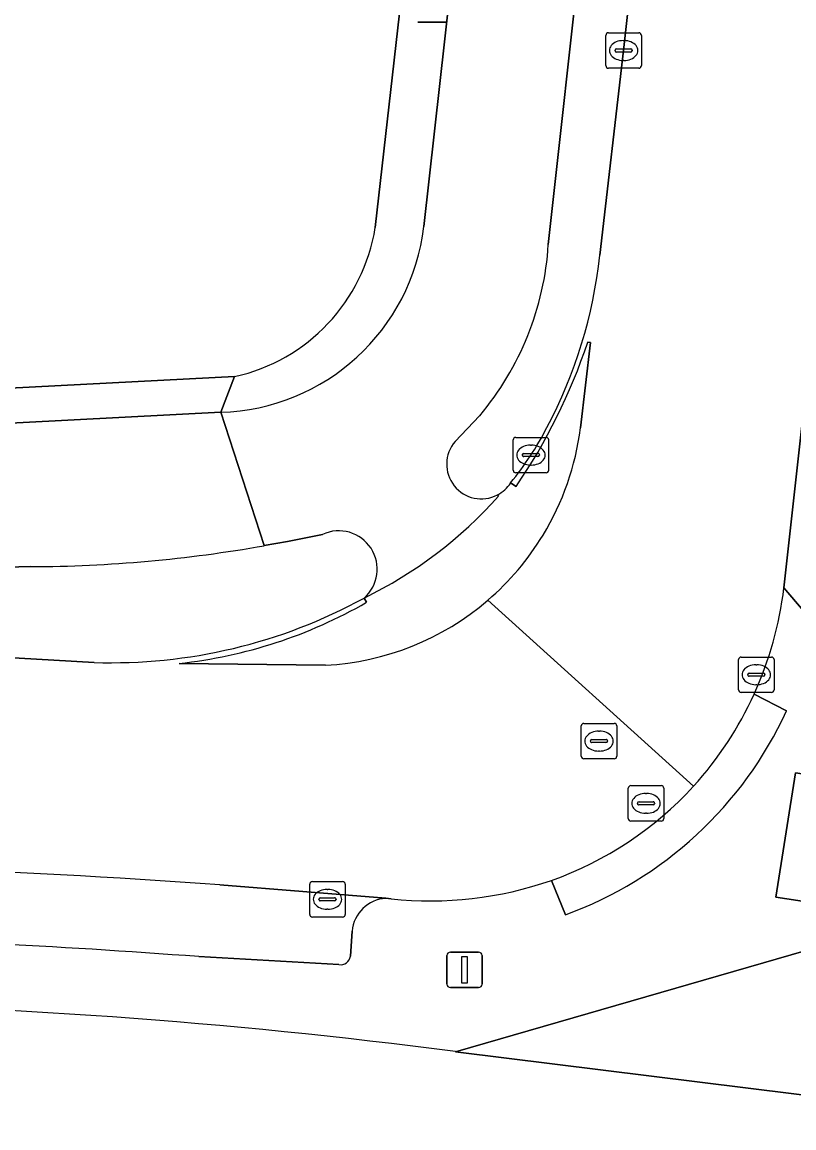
# Model space of a CAD drawing. Extents: x 161848 to 162726, y 385382 to 386521.
# Drawn here: x 162146.72 to 162168.47, y 386345.9 to 386377.07 of the extents above; entities that cross this region are included whole.
import ezdxf

# ---------------------------------------------------------------- set-up
doc = ezdxf.new("R2010")
doc.units = 0
for name, color, linetype in [('IMGEO_Berm_groen', 7, 'Continuous'), ('IMGEO_Berm_open', 7, 'Continuous'), ('IMGEO_Erf', 7, 'Continuous'), ('IMGEO_Fietspad_gesloten', 7, 'Continuous'), ('IMGEO_Kolk', 7, 'Continuous'), ('IMGEO_Lichtmast', 7, 'Continuous'), ('IMGEO_Parkeervlak_open', 7, 'Continuous'), ('IMGEO_Rijbaan_lokaal_open', 7, 'Continuous'), ('IMGEO_Rioolput', 7, 'Continuous'), ('IMGEO_Voetpad_gesloten', 7, 'Continuous'), ('IMGEO_Voetpad_open', 7, 'Continuous')]:
    doc.layers.add(name, color=color, linetype=linetype)

msp = doc.modelspace()

# ---------------------------------------------------------------- linework, layer by layer
at = {"layer": 'IMGEO_Berm_groen'}
for points in [[(162155.19, 386362.632), (162154.197, 386362.435), (162153.547, 386362.314)], [(162146.968, 386361.723), (162141.51, 386361.575), (162114.921, 386360.914), (162114.532, 386360.894), (162114.617, 386358.988), (162118.751, 386359.14), (162126.785, 386359.455), (162131.868, 386359.526), (162136.449, 386359.462), (162139.092, 386359.379), (162143.735, 386359.248), (162145.978, 386359.177), (162148.749, 386359.022)]]:
    msp.add_lwpolyline(points, dxfattribs=at)
for centre, radius, start, end in [((162155.646, 386361.65), 1.082, 311.1074, 114.8933), ((162146.829, 386400.184), 38.462, 270.2071, 280.0593), ((162149.227, 386373.886), 14.872, 268.159, 298.6484)]:
    msp.add_arc(centre, radius, start, end, dxfattribs=at)
at = {"layer": 'IMGEO_Berm_open'}
for points in [[(162165.927, 386396.805), (162164.444, 386396.97), (162161.549, 386370.801)], [(162163.002, 386370.499), (162163.671, 386376.269), (162165.809, 386395.596), (162165.927, 386396.805)], [(162159.615, 386365.976), (162158.922, 386365.248)]]:
    msp.add_lwpolyline(points, dxfattribs=at)
for centre, radius, start, end in [((162153.282, 386371.315), 8.283, 319.8709, 356.4444), ((162149.709, 386371.929), 13.369, 331.9658, 353.8619), ((162153.656, 386369.672), 8.826, 320.7193, 332.8544), ((162159.663, 386364.61), 0.977, 139.277, 297.5672), ((162159.642, 386364.638), 1.012, 297.9035, 326.7966)]:
    msp.add_arc(centre, radius, start, end, dxfattribs=at)
at = {"layer": 'IMGEO_Erf'}
for points in [[(162156.675, 386371.28), (162157.983, 386382.876), (162157.373, 386382.975), (162157.57, 386384.763), (162157.98, 386388.478)], [(162098.294, 386364.179), (162125.713, 386365.574), (162133.351, 386366.075), (162152.711, 386367.077)], [(162173.99, 386346.182), (162158.935, 386348.052)]]:
    msp.add_lwpolyline(points, dxfattribs=at)
for centre, radius, start, end in [((162151.587, 386372.108), 5.155, 282.5981, 350.7544), ((162137.681, 386186.237), 163.205, 82.51731, 89.34046)]:
    msp.add_arc(centre, radius, start, end, dxfattribs=at)
at = {"layer": 'IMGEO_Fietspad_gesloten'}
for points in [[(162161.549, 386370.801), (162164.444, 386396.97), (162165.801, 386409.121), (162166.154, 386412.694), (162166.183, 386413.097)], [(162162.647, 386412.454), (162158.046, 386371.309)], [(162152.32, 386366.073), (162131.297, 386364.979), (162122.27, 386364.487), (162115.293, 386364.208), (162065.445, 386361.685), (162066.4, 386358.343), (162067.788, 386358.516), (162072.157, 386358.748), (162075.491, 386358.922), (162086.436, 386359.471), (162094.846, 386359.878), (162096.891, 386359.975), (162105.153, 386360.438), (162111.169, 386360.718), (162114.532, 386360.894), (162114.921, 386360.914), (162141.51, 386361.575), (162146.968, 386361.723)], [(162153.547, 386362.314), (162152.32, 386366.073)], [(162152.32, 386366.073), (162153.547, 386362.314), (162154.197, 386362.435), (162155.19, 386362.632)], [(162158.922, 386365.248), (162159.615, 386365.976)], [(162160.15, 386363.713), (162160.115, 386363.744)]]:
    msp.add_lwpolyline(points, dxfattribs=at)
for centre, radius, start, end in [((162152.144, 386372.014), 5.944, 271.6932, 353.188), ((162153.282, 386371.315), 8.283, 319.8709, 356.4444), ((162159.663, 386364.61), 0.977, 139.277, 297.5672), ((162150.987, 386371.851), 12.255, 295.9887, 318.3913), ((162155.646, 386361.65), 1.082, 311.1074, 114.8933), ((162146.829, 386400.184), 38.462, 270.2071, 280.0593)]:
    msp.add_arc(centre, radius, start, end, dxfattribs=at)
at = {"layer": 'IMGEO_Kolk'}
for p, q in [((162163.17, 386375.843), (162163.17, 386376.695)), ((162163.245, 386376.769), (162164.097, 386376.769)), ((162164.171, 386376.695), (162164.171, 386375.843)), ((162163.658, 386376.549), (162163.683, 386376.549)), ((162163.429, 386376.263), (162163.429, 386376.275)), ((162163.867, 386376.226), (162163.469, 386376.226)), ((162163.472, 386376.312), (162163.87, 386376.312)), ((162163.913, 386376.275), (162163.913, 386376.263)), ((162164.097, 386375.769), (162163.245, 386375.769)), ((162163.681, 386375.989), (162163.656, 386375.989)), ((162160.558, 386364.44), (162160.558, 386365.292)), ((162160.633, 386365.366), (162161.485, 386365.366)), ((162161.046, 386365.146), (162161.071, 386365.146)), ((162161.559, 386365.292), (162161.559, 386364.44)), ((162160.817, 386364.86), (162160.817, 386364.872)), ((162160.86, 386364.909), (162161.258, 386364.909)), ((162161.301, 386364.872), (162161.301, 386364.86)), ((162161.255, 386364.823), (162160.857, 386364.823)), ((162161.069, 386364.586), (162161.044, 386364.586)), ((162161.485, 386364.366), (162160.633, 386364.366)), ((162166.909, 386358.249), (162166.909, 386359.101)), ((162166.984, 386359.175), (162167.836, 386359.175)), ((162167.397, 386358.955), (162167.422, 386358.955)), ((162167.91, 386359.101), (162167.91, 386358.249)), ((162167.168, 386358.669), (162167.168, 386358.681)), ((162167.606, 386358.632), (162167.208, 386358.632)), ((162167.211, 386358.718), (162167.609, 386358.718)), ((162167.652, 386358.681), (162167.652, 386358.669)), ((162167.42, 386358.395), (162167.395, 386358.395)), ((162167.836, 386358.175), (162166.984, 386358.175)), ((162154.826, 386351.92), (162154.826, 386352.772)), ((162154.901, 386352.846), (162155.753, 386352.846)), ((162155.827, 386352.772), (162155.827, 386351.92)), ((162155.128, 386352.389), (162155.526, 386352.389)), ((162155.314, 386352.626), (162155.339, 386352.626)), ((162155.085, 386352.34), (162155.085, 386352.352)), ((162155.523, 386352.303), (162155.125, 386352.303)), ((162155.337, 386352.066), (162155.312, 386352.066)), ((162155.569, 386352.352), (162155.569, 386352.34)), ((162155.753, 386351.846), (162154.901, 386351.846))]:
    msp.add_line(p, q, dxfattribs=at)
for points in [[(162163.17, 386375.843), (162163.17, 386376.695)], [(162163.245, 386376.769), (162164.097, 386376.769)], [(162164.171, 386376.695), (162164.171, 386375.843)], [(162164.097, 386375.769), (162163.245, 386375.769)], [(162160.558, 386364.44), (162160.558, 386365.292)], [(162160.633, 386365.366), (162161.485, 386365.366)], [(162161.559, 386365.292), (162161.559, 386364.44)], [(162161.485, 386364.366), (162160.633, 386364.366)], [(162166.909, 386358.249), (162166.909, 386359.101)], [(162166.984, 386359.175), (162167.836, 386359.175)], [(162167.91, 386359.101), (162167.91, 386358.249)], [(162167.836, 386358.175), (162166.984, 386358.175)], [(162154.826, 386351.92), (162154.826, 386352.772)], [(162154.901, 386352.846), (162155.753, 386352.846)], [(162155.827, 386352.772), (162155.827, 386351.92)], [(162155.753, 386351.846), (162154.901, 386351.846)]]:
    msp.add_lwpolyline(points, dxfattribs=at)
for centre, radius, start, end in [((162163.247, 386376.693), 0.0765, 91.552, 178.448), ((162163.247, 386376.693), 0.0765, 91.552, 178.448), ((162164.095, 386376.693), 0.0765, 1.552, 88.448), ((162164.095, 386376.693), 0.0765, 1.552, 88.448), ((162163.469, 386376.272), 0.0403, 85.8775, 175.7526), ((162163.466, 386376.262), 0.0366, 178.938, 274.7102), ((162163.87, 386376.269), 0.043, 264.8664, 352.4533), ((162163.874, 386376.274), 0.0386, 1.7309, 96.639), ((162163.247, 386375.845), 0.0765, 181.552, 268.448), ((162163.247, 386375.845), 0.0765, 181.552, 268.448), ((162164.095, 386375.845), 0.0765, 271.552, 358.448), ((162164.095, 386375.845), 0.0765, 271.552, 358.448), ((162160.635, 386365.29), 0.0765, 91.552, 178.448), ((162160.635, 386365.29), 0.0765, 91.552, 178.448), ((162161.483, 386365.29), 0.0765, 1.552, 88.448), ((162161.483, 386365.29), 0.0765, 1.552, 88.448), ((162160.857, 386364.869), 0.0403, 85.8775, 175.7526), ((162160.854, 386364.859), 0.0366, 178.938, 274.7102), ((162161.258, 386364.866), 0.043, 264.8664, 352.4533), ((162161.262, 386364.871), 0.0386, 1.7309, 96.639), ((162160.635, 386364.442), 0.0765, 181.552, 268.448), ((162160.635, 386364.442), 0.0765, 181.552, 268.448), ((162161.483, 386364.442), 0.0765, 271.552, 358.448), ((162161.483, 386364.442), 0.0765, 271.552, 358.448), ((162166.986, 386359.099), 0.0765, 91.552, 178.448), ((162166.986, 386359.099), 0.0765, 91.552, 178.448), ((162167.834, 386359.099), 0.0765, 1.552, 88.448), ((162167.834, 386359.099), 0.0765, 1.552, 88.448), ((162167.208, 386358.678), 0.0403, 85.8775, 175.7526), ((162167.205, 386358.668), 0.0366, 178.938, 274.7102), ((162167.609, 386358.675), 0.043, 264.8664, 352.4533), ((162167.613, 386358.68), 0.0386, 1.7309, 96.639), ((162166.986, 386358.251), 0.0765, 181.552, 268.448), ((162166.986, 386358.251), 0.0765, 181.552, 268.448), ((162167.834, 386358.251), 0.0765, 271.552, 358.448), ((162167.834, 386358.251), 0.0765, 271.552, 358.448), ((162154.903, 386352.77), 0.0765, 91.552, 178.448), ((162154.903, 386352.77), 0.0765, 91.552, 178.448), ((162155.751, 386352.77), 0.0765, 1.552, 88.448), ((162155.751, 386352.77), 0.0765, 1.552, 88.448), ((162155.125, 386352.349), 0.0403, 85.8775, 175.7526), ((162155.53, 386352.351), 0.0386, 1.7309, 96.639), ((162155.122, 386352.339), 0.0366, 178.938, 274.7102), ((162155.526, 386352.346), 0.043, 264.8664, 352.4533), ((162154.903, 386351.922), 0.0765, 181.552, 268.448), ((162154.903, 386351.922), 0.0765, 181.552, 268.448), ((162155.751, 386351.922), 0.0765, 271.552, 358.448), ((162155.751, 386351.922), 0.0765, 271.552, 358.448)]:
    msp.add_arc(centre, radius, start, end, dxfattribs=at)
for centre, major_axis, ratio, start_param, end_param in [((162163.657, 386376.269), (-0.387, 0.002), 0.722429, 4.712389, 7.853982), ((162163.682, 386376.269), (-0.39, 0.002), 0.717154, 1.570796, 4.712389), ((162161.045, 386364.866), (-0.387, 0.002), 0.722429, 4.712389, 7.853982), ((162161.07, 386364.866), (-0.39, 0.002), 0.717154, 1.570796, 4.712389), ((162167.396, 386358.675), (-0.387, 0.002), 0.722429, 4.712389, 7.853982), ((162167.421, 386358.675), (-0.39, 0.002), 0.717154, 1.570796, 4.712389), ((162155.313, 386352.346), (-0.387, 0.002), 0.722429, 4.712389, 7.853982), ((162155.338, 386352.346), (-0.39, 0.002), 0.717154, 1.570796, 4.712389)]:
    msp.add_ellipse(centre, major_axis=major_axis, ratio=ratio, start_param=start_param, end_param=end_param, dxfattribs=at)
at = {"layer": 'IMGEO_Lichtmast'}
for p, q in [((162158.662, 386377.069), (162157.872, 386377.069)), ((162157.872, 386377.069), (162158.662, 386377.069)), ((162158.792, 386350.858), (162159.582, 386350.858)), ((162159.582, 386350.858), (162158.792, 386350.858)), ((162158.692, 386349.958), (162158.692, 386350.758)), ((162158.692, 386350.758), (162158.692, 386349.958)), ((162159.682, 386350.758), (162159.682, 386349.958)), ((162159.682, 386349.958), (162159.682, 386350.758)), ((162159.582, 386349.858), (162158.792, 386349.858)), ((162158.792, 386349.858), (162159.582, 386349.858))]:
    msp.add_line(p, q, dxfattribs=at)
msp.add_lwpolyline([(162159.112, 386350.733), (162159.262, 386350.733), (162159.262, 386349.983), (162159.112, 386349.983), (162159.112, 386350.733)], dxfattribs=at)
for centre, start, end in [((162158.792, 386350.758), 90, 180), ((162158.792, 386350.758), 90, 180), ((162159.582, 386350.758), 0, 90), ((162159.582, 386350.758), 360, 90), ((162158.792, 386349.958), 180, 270), ((162158.792, 386349.958), 180, 270), ((162159.582, 386349.958), 270, 0), ((162159.582, 386349.958), 270, 0)]:
    msp.add_arc(centre, 0.1, start, end, dxfattribs=at)
at = {"layer": 'IMGEO_Parkeervlak_open'}
for points in [[(162156.974, 386352.374), (162152.297, 386352.756)], [(162155.973, 386350.745), (162156.021, 386351.447)], [(162151.701, 386350.73), (162155.651, 386350.506)]]:
    msp.add_lwpolyline(points, dxfattribs=at)
for centre, radius, start, end in [((162133.774, 386090.988), 262.422, 85.95243, 89.88406), ((162157.03, 386351.363), 1.012, 93.168, 175.2473), ((162135.514, 386137.565), 213.779, 85.65747, 88.88175), ((162155.689, 386350.791), 0.288, 262.3907, 350.7776)]:
    msp.add_arc(centre, radius, start, end, dxfattribs=at)
at = {"layer": 'IMGEO_Rijbaan_lokaal_open'}
for points in [[(162168.188, 386361.121), (162170.826, 386384.915), (162171.607, 386391.926), (162174.858, 386420.746)], [(162167.396, 386409.984), (162167.278, 386408.939), (162166.645, 386403.253), (162165.927, 386396.805), (162165.809, 386395.596), (162163.671, 386376.269), (162163.002, 386370.499)], [(162162.453, 386365.632), (162162.74, 386368.035), (162162.658, 386368.049)], [(162162.658, 386368.049), (162162.74, 386368.035), (162162.453, 386365.632)], [(162160.639, 386363.981), (162160.488, 386364.084)], [(162160.488, 386364.084), (162160.639, 386363.981)], [(162160.115, 386363.744), (162160.15, 386363.713)], [(162156.357, 386360.835), (162156.43, 386360.718)], [(162156.43, 386360.718), (162156.357, 386360.835)], [(162165.639, 386355.535), (162159.845, 386360.776)], [(162159.845, 386360.776), (162165.639, 386355.535)], [(162148.749, 386359.022), (162145.978, 386359.177), (162143.735, 386359.248), (162139.092, 386359.379), (162136.449, 386359.462), (162131.868, 386359.526), (162126.785, 386359.455), (162118.751, 386359.14), (162114.617, 386358.988), (162111.225, 386358.836), (162105.206, 386358.592), (162096.976, 386358.254), (162094.896, 386358.165), (162086.487, 386357.836), (162075.596, 386357.395), (162072.225, 386357.267), (162066.573, 386357.021), (162069.563, 386348.586)], [(162151.147, 386358.995), (162155.271, 386358.942)], [(162155.271, 386358.942), (162151.147, 386358.995)], [(162152.297, 386352.756), (162156.974, 386352.374), (162157.12, 386352.362)]]:
    msp.add_lwpolyline(points, dxfattribs=at)
for centre, radius, start, end in [((162149.709, 386371.929), 13.369, 331.9658, 353.8619), ((162147.186, 386373.193), 16.305, 325.5988, 341.6096), ((162147.186, 386373.193), 16.305, 325.5988, 341.6096), ((162153.656, 386369.672), 8.826, 320.7193, 332.8544), ((162154.885, 386366.575), 7.626, 328.6913, 352.8977), ((162154.885, 386366.575), 7.626, 328.6913, 352.8977), ((162159.642, 386364.638), 1.012, 297.9035, 326.7966), ((162150.987, 386371.851), 12.255, 295.9887, 318.3913), ((162154.829, 386366.605), 7.69, 310.7163, 328.7215), ((162154.829, 386366.605), 7.69, 310.7163, 328.7215), ((162157.931, 386362.388), 10.335, 335.6688, 352.9572), ((162149.227, 386373.886), 14.872, 268.159, 298.6484), ((162154.861, 386366.586), 7.655, 273.0713, 310.6265), ((162154.861, 386366.586), 7.655, 273.0713, 310.6265), ((162149.711, 386372.359), 13.441, 276.1332, 299.9933), ((162149.711, 386372.359), 13.441, 276.1332, 299.9933), ((162158.332, 386362.207), 9.895, 317.5985, 335.6657), ((162158.319, 386362.219), 9.913, 289.5495, 317.5991), ((162133.774, 386090.988), 262.422, 85.95243, 89.88406), ((162158.236, 386362.614), 10.312, 263.7867, 289.25)]:
    msp.add_arc(centre, radius, start, end, dxfattribs=at)
at = {"layer": 'IMGEO_Rioolput'}
for p, q in [((162162.478, 386356.379), (162162.478, 386357.231)), ((162162.553, 386357.305), (162163.405, 386357.305)), ((162162.966, 386357.085), (162162.991, 386357.085)), ((162163.479, 386357.231), (162163.479, 386356.379)), ((162162.737, 386356.799), (162162.737, 386356.811)), ((162163.175, 386356.762), (162162.777, 386356.762)), ((162162.78, 386356.848), (162163.178, 386356.848)), ((162163.221, 386356.811), (162163.221, 386356.799)), ((162162.989, 386356.525), (162162.964, 386356.525)), ((162163.405, 386356.305), (162162.553, 386356.305)), ((162163.803, 386354.624), (162163.803, 386355.476)), ((162163.878, 386355.55), (162164.73, 386355.55)), ((162164.804, 386355.476), (162164.804, 386354.624)), ((162164.291, 386355.33), (162164.316, 386355.33)), ((162164.062, 386355.044), (162164.062, 386355.056)), ((162164.5, 386355.007), (162164.102, 386355.007)), ((162164.105, 386355.093), (162164.503, 386355.093)), ((162164.546, 386355.056), (162164.546, 386355.044)), ((162164.73, 386354.55), (162163.878, 386354.55)), ((162164.314, 386354.77), (162164.289, 386354.77))]:
    msp.add_line(p, q, dxfattribs=at)
for points in [[(162162.478, 386356.379), (162162.478, 386357.231)], [(162162.553, 386357.305), (162163.405, 386357.305)], [(162163.479, 386357.231), (162163.479, 386356.379)], [(162163.405, 386356.305), (162162.553, 386356.305)], [(162163.803, 386354.624), (162163.803, 386355.476)], [(162163.878, 386355.55), (162164.73, 386355.55)], [(162164.804, 386355.476), (162164.804, 386354.624)], [(162164.73, 386354.55), (162163.878, 386354.55)]]:
    msp.add_lwpolyline(points, dxfattribs=at)
for centre, radius, start, end in [((162162.555, 386357.229), 0.0765, 91.552, 178.448), ((162162.555, 386357.229), 0.0765, 91.552, 178.448), ((162163.403, 386357.229), 0.0765, 1.552, 88.448), ((162163.403, 386357.229), 0.0765, 1.552, 88.448), ((162162.777, 386356.808), 0.0403, 85.8775, 175.7526), ((162162.774, 386356.798), 0.0366, 178.938, 274.7102), ((162163.178, 386356.805), 0.043, 264.8664, 352.4533), ((162163.182, 386356.81), 0.0386, 1.7309, 96.639), ((162162.555, 386356.381), 0.0765, 181.552, 268.448), ((162162.555, 386356.381), 0.0765, 181.552, 268.448), ((162163.403, 386356.381), 0.0765, 271.552, 358.448), ((162163.403, 386356.381), 0.0765, 271.552, 358.448), ((162163.88, 386355.474), 0.0765, 91.552, 178.448), ((162163.88, 386355.474), 0.0765, 91.552, 178.448), ((162164.728, 386355.474), 0.0765, 1.552, 88.448), ((162164.728, 386355.474), 0.0765, 1.552, 88.448), ((162164.102, 386355.053), 0.0403, 85.8775, 175.7526), ((162164.099, 386355.043), 0.0366, 178.938, 274.7102), ((162164.503, 386355.05), 0.043, 264.8664, 352.4533), ((162164.507, 386355.055), 0.0386, 1.7309, 96.639), ((162163.88, 386354.626), 0.0765, 181.552, 268.448), ((162163.88, 386354.626), 0.0765, 181.552, 268.448), ((162164.728, 386354.626), 0.0765, 271.552, 358.448), ((162164.728, 386354.626), 0.0765, 271.552, 358.448)]:
    msp.add_arc(centre, radius, start, end, dxfattribs=at)
for centre, major_axis, ratio, start_param, end_param in [((162162.965, 386356.805), (-0.387, 0.002), 0.722429, 4.712389, 7.853982), ((162162.99, 386356.805), (-0.39, 0.002), 0.717154, 1.570796, 4.712389), ((162164.29, 386355.05), (-0.387, 0.002), 0.722429, 4.712389, 7.853982), ((162164.315, 386355.05), (-0.39, 0.002), 0.717154, 1.570796, 4.712389)]:
    msp.add_ellipse(centre, major_axis=major_axis, ratio=ratio, start_param=start_param, end_param=end_param, dxfattribs=at)
at = {"layer": 'IMGEO_Voetpad_gesloten'}
for points in [[(162168.262, 386357.658), (162167.348, 386358.13)], [(162161.636, 386352.878), (162162.034, 386351.912)]]:
    msp.add_lwpolyline(points, dxfattribs=at)
msp.add_lwpolyline([(162169.554, 386355.75), (162168.51, 386355.912), (162167.961, 386352.409), (162169.009, 386352.243)], close=True, dxfattribs=at)
for centre, radius, start, end in [((162158.332, 386362.207), 9.895, 317.5985, 335.6657), ((162158.261, 386362.25), 11.005, 290.0509, 335.3388), ((162158.319, 386362.219), 9.913, 289.5495, 317.5991)]:
    msp.add_arc(centre, radius, start, end, dxfattribs=at)
at = {"layer": 'IMGEO_Voetpad_open'}
for points in [[(162174.858, 386420.746), (162171.607, 386391.926), (162172.792, 386391.818), (162172.012, 386384.778), (162170.826, 386384.915), (162168.188, 386361.121), (162170.729, 386358.151), (162171.655, 386366.542), (162173.7, 386385.057), (162174.416, 386391.373), (162175.618, 386401.988), (162175.927, 386404.71), (162177.76, 386420.893), (162178.038, 386422.374)], [(162161.506, 386414.734), (162160.988, 386409.79), (162159.875, 386400.312), (162159.293, 386400.376), (162157.98, 386388.478), (162158.725, 386388.392), (162158.292, 386384.679), (162157.57, 386384.763), (162157.373, 386382.975), (162157.983, 386382.876), (162156.675, 386371.28)], [(162158.046, 386371.309), (162162.647, 386412.454)], [(162065.445, 386361.685), (162115.293, 386364.208), (162122.27, 386364.487), (162131.297, 386364.979), (162152.32, 386366.073), (162152.711, 386367.077), (162133.351, 386366.075), (162125.713, 386365.574), (162098.294, 386364.179), (162098.289, 386363.993), (162096.193, 386363.887), (162096.178, 386364.084), (162054.855, 386362.092), (162050.477, 386359.642), (162062.638, 386361.419)], [(162152.711, 386367.077), (162152.32, 386366.073)], [(162170.649, 386356.546), (162170.759, 386357.24), (162170.786, 386357.81), (162170.729, 386358.151), (162168.188, 386361.121)], [(162167.348, 386358.13), (162168.262, 386357.658)], [(162169.234, 386351.023), (162169.4, 386352.181), (162169.009, 386352.243), (162167.961, 386352.409), (162168.51, 386355.912), (162169.554, 386355.75)], [(162162.034, 386351.912), (162161.636, 386352.878)], [(162157.12, 386352.362), (162156.974, 386352.374)], [(162156.021, 386351.447), (162155.973, 386350.745)], [(162181.504, 386350.142), (162181.294, 386350.178), (162181.114, 386348.991), (162169.234, 386351.023), (162158.935, 386348.052), (162173.99, 386346.182), (162175.466, 386345.999), (162226.617, 386339.646), (162228.051, 386339.468), (162251.607, 386336.542)], [(162158.935, 386348.052), (162169.234, 386351.023)], [(162155.651, 386350.506), (162151.701, 386350.73)]]:
    msp.add_lwpolyline(points, dxfattribs=at)
for centre, radius, start, end in [((162152.144, 386372.014), 5.944, 271.6932, 353.188), ((162151.587, 386372.108), 5.155, 282.5981, 350.7544), ((162157.931, 386362.388), 10.335, 335.6688, 352.9572), ((162158.261, 386362.25), 11.005, 290.0509, 335.3388), ((162158.236, 386362.614), 10.312, 263.7867, 289.25), ((162157.03, 386351.363), 1.012, 93.168, 175.2473), ((162135.514, 386137.565), 213.779, 85.65747, 88.88175), ((162155.689, 386350.791), 0.288, 262.3907, 350.7776), ((162137.681, 386186.237), 163.205, 82.51731, 89.34046)]:
    msp.add_arc(centre, radius, start, end, dxfattribs=at)

doc.saveas('drawing.dxf')
